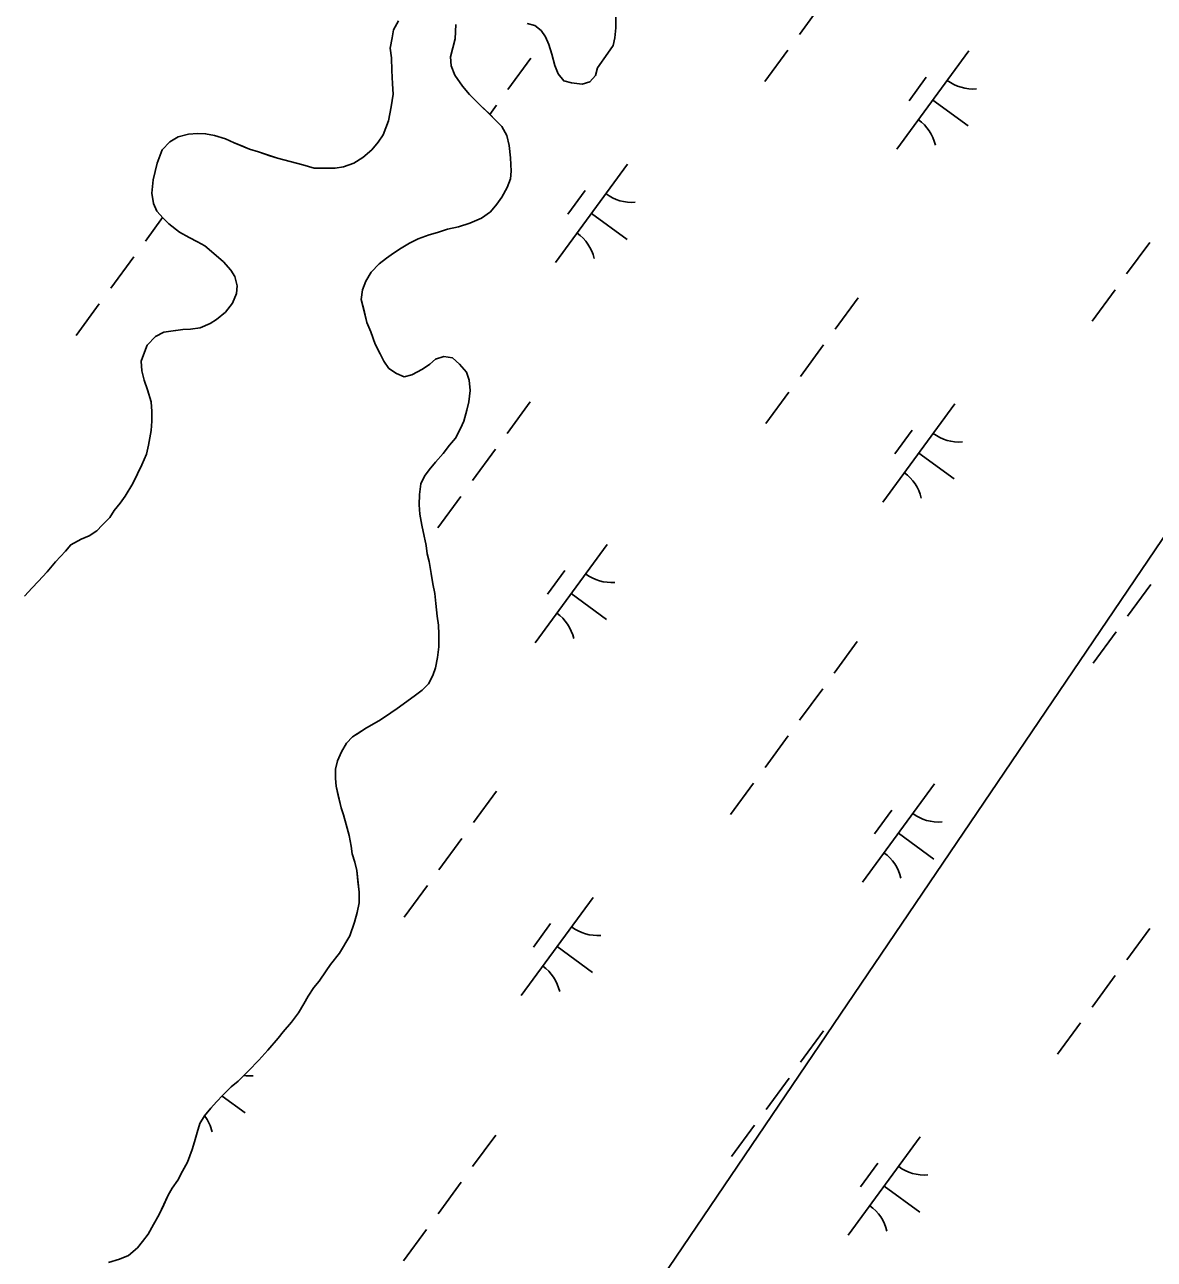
# Model space of a CAD drawing. Extents: x 3905714 to 3926767, y 183354 to 205755.
# Drawn here: x 3916577 to 3917040, y 195467 to 195974 of the extents above; entities that cross this region are included whole.
import ezdxf

# ---------------------------------------------------------------- set-up
doc = ezdxf.new("R2010")
doc.units = 0
for name, color, linetype in [('V-TOPO-SHOR', 7, 'Continuous'), ('V-UTIL-LINE', 7, 'Continuous'), ('V-WETL-SWMP', 7, 'Continuous')]:
    doc.layers.add(name, color=color, linetype=linetype)

msp = doc.modelspace()

# ---------------------------------------------------------------- linework, layer by layer
at = {"layer": 'V-TOPO-SHOR'}
for points in [[(3916625.17, 195793.08), (3916627.02, 195797.51), (3916627.83, 195801.16), (3916628.91, 195807.16), (3916629.19, 195811.08), (3916629.21, 195814.99), (3916628.98, 195818.91), (3916627.44, 195823.88), (3916626.15, 195827.81), (3916625.13, 195831.73), (3916624.89, 195835.65), (3916626.22, 195839.3), (3916627.28, 195842.16), (3916630.7, 195845.8), (3916634.1, 195847.61), (3916638.02, 195848.11), (3916641.95, 195848.61), (3916645.08, 195848.85), (3916649, 195849.35), (3916653.19, 195851.15), (3916655.81, 195852.71), (3916659.49, 195855.82), (3916662.38, 195859.46), (3916663.97, 195863.37), (3916664.25, 195866.5), (3916663.23, 195870.42), (3916661.68, 195873.04), (3916658.56, 195876.46), (3916654.67, 195879.88), (3916651.03, 195883.03), (3916647.9, 195884.61), (3916644.52, 195886.46), (3916640.61, 195888.58), (3916636.19, 195892), (3916633.86, 195894.36), (3916631.26, 195897.25), (3916629.98, 195900.39), (3916629.21, 195904.57), (3916629.77, 195910.05), (3916631.38, 195916.84), (3916633.5, 195922.31), (3916636.65, 195925.68), (3916640.06, 195927.76), (3916644.24, 195928.77), (3916647.9, 195929.02), (3916651.3, 195928.99), (3916654.95, 195928.19), (3916659.38, 195926.86), (3916663.03, 195925.27), (3916666.16, 195923.95), (3916669.28, 195922.62), (3916672.93, 195921.55), (3916677.62, 195919.96), (3916680.75, 195918.9), (3916685.97, 195917.56), (3916691.18, 195916.22), (3916695.88, 195914.89), (3916700.31, 195914.86), (3916704.49, 195914.84), (3916707.89, 195915.35), (3916712.08, 195916.89), (3916715.75, 195919.21), (3916719.42, 195922.33), (3916722.06, 195925.45), (3916724.16, 195928.57), (3916725.22, 195931.44), (3916726.28, 195934.3), (3916727.36, 195940.04), (3916728.18, 195945.26), (3916727.94, 195949.44), (3916727.71, 195954.93), (3916727.48, 195960.15), (3916726.98, 195964.07), (3916727.79, 195968.24), (3916728.33, 195971.64), (3916730.44, 195975.28)], [(3916819.51, 195976.85), (3916819.48, 195972.41), (3916819.2, 195968.24), (3916818.39, 195965.11), (3916816.29, 195961.99), (3916812.07, 195956)], [(3916753.94, 195973.84), (3916753.64, 195967.83), (3916752.84, 195964.7), (3916751.77, 195960.53), (3916752.01, 195956.87), (3916753.56, 195952.95), (3916756.66, 195948.49), (3916759.52, 195945.08), (3916761.85, 195942.71), (3916764.19, 195940.35), (3916767.56, 195937.2), (3916770.42, 195934.3), (3916772.76, 195931.94), (3916774.83, 195928.27), (3916775.85, 195924.09), (3916776.34, 195919.12), (3916776.57, 195913.64), (3916776.29, 195910.5)], [(3916812.07, 195956), (3916811.27, 195952.87), (3916808.9, 195950.27), (3916805.76, 195949.25), (3916801.33, 195949.8), (3916798.2, 195950.6), (3916795.87, 195953.49), (3916794.58, 195956.89), (3916793.3, 195961.6), (3916792.02, 195965.52), (3916790.73, 195968.66), (3916788.92, 195971.29), (3916786.32, 195973.39), (3916783.19, 195974.19)], [(3916776.29, 195910.5), (3916774.96, 195906.86), (3916772.85, 195902.95), (3916770.74, 195900.09), (3916768.11, 195896.97), (3916764.44, 195894.38), (3916759.73, 195892.32), (3916755.02, 195890.78), (3916750.57, 195889.76), (3916746.39, 195888.48), (3916742.98, 195887.46), (3916738.54, 195885.91), (3916734.87, 195884.11), (3916731.46, 195882.04), (3916728.32, 195879.96), (3916725.43, 195877.89), (3916722.54, 195875.56), (3916719.13, 195872.18), (3916717.02, 195868.54), (3916715.69, 195864.89), (3916715.15, 195860.98), (3916716.42, 195855.75), (3916717.44, 195851.56), (3916718.99, 195847.64), (3916720.79, 195842.66), (3916722.85, 195838.73), (3916724.4, 195835.59), (3916726.47, 195832.7), (3916729.6, 195830.6), (3916732.72, 195829.27), (3916735.86, 195830.04), (3916740.31, 195832.36), (3916743.2, 195834.43), (3916745.56, 195836.51), (3916748.96, 195837.54), (3916752.62, 195836.99), (3916755.47, 195834.36), (3916758.33, 195831.21), (3916759.35, 195827.81), (3916759.85, 195823.63), (3916759.3, 195818.93), (3916758.5, 195815.54), (3916757.17, 195811.11), (3916755.84, 195807.98), (3916753.73, 195804.08), (3916751.36, 195801.22), (3916748.73, 195797.84), (3916745.57, 195794.2), (3916742.94, 195791.08), (3916741.1, 195788.48), (3916739.52, 195785.36), (3916738.97, 195780.92), (3916738.94, 195776.74), (3916739.18, 195772.82), (3916739.94, 195768.38), (3916740.96, 195763.93), (3916741.72, 195760.01), (3916742.22, 195756.61), (3916742.98, 195753.47), (3916743.74, 195748.51), (3916744.5, 195744.32), (3916745.26, 195740.4), (3916745.76, 195736.22), (3916746.25, 195730.99), (3916746.75, 195727.33), (3916746.99, 195723.67), (3916746.96, 195718.45), (3916746.41, 195714.02), (3916745.6, 195709.84), (3916744.54, 195706.71), (3916742.69, 195703.33), (3916740.06, 195700.73), (3916737.44, 195698.66), (3916733.77, 195696.07), (3916729.83, 195693.22), (3916727.21, 195691.41), (3916723.02, 195688.56), (3916720.4, 195687.01), (3916717.25, 195685.2), (3916714.37, 195683.38), (3916711.48, 195681.57), (3916709.12, 195678.97), (3916707.01, 195675.33), (3916705.42, 195671.68), (3916704.62, 195668.29), (3916704.59, 195664.38), (3916704.83, 195661.24), (3916705.85, 195656.8), (3916706.88, 195652.35), (3916707.9, 195649.47), (3916708.92, 195645.55), (3916710.2, 195641.1), (3916710.96, 195636.65), (3916711.46, 195633.52), (3916712.49, 195630.12), (3916713.25, 195626.72), (3916713.75, 195622.27), (3916714.25, 195617.83), (3916714.22, 195613.39), (3916713.41, 195609.48), (3916712.35, 195605.57)], [(3916577.06, 195739.3), (3916580.21, 195742.67), (3916582.58, 195745.27), (3916586.26, 195749.17), (3916589.68, 195753.32), (3916593.88, 195757.74), (3916595.98, 195760.34), (3916600.18, 195762.67), (3916603.58, 195763.95), (3916606.73, 195766.02), (3916608.83, 195768.36), (3916611.98, 195771.48), (3916613.83, 195774.34), (3916616.2, 195777.46), (3916618.3, 195780.32), (3916621.46, 195785.53), (3916623.32, 195789.43), (3916625.17, 195793.08)], [(3916712.35, 195605.57), (3916710.48, 195599.83), (3916706.27, 195592.8), (3916702.58, 195588.12), (3916700.74, 195585.52), (3916697.84, 195581.36), (3916695.74, 195578.76), (3916693.36, 195575.12), (3916691.52, 195572), (3916689.41, 195568.35), (3916686.51, 195564.45), (3916683.09, 195560.55), (3916680.99, 195557.96), (3916676.78, 195553.02), (3916673.1, 195548.86), (3916668.9, 195544.45), (3916664.69, 195540.29), (3916661.81, 195537.96), (3916658.39, 195534.58), (3916655.76, 195531.73), (3916653.4, 195529.13), (3916650.77, 195526.01), (3916648.92, 195522.89), (3916647.85, 195519.23), (3916646.79, 195515.32), (3916645.72, 195512.2), (3916643.86, 195506.98), (3916641.75, 195503.34), (3916639.9, 195499.7), (3916637.53, 195496.31), (3916635.95, 195493.45), (3916634.1, 195489.54), (3916632.25, 195485.63), (3916629.87, 195481.47), (3916627.76, 195477.56), (3916625.39, 195474.44), (3916623.29, 195471.85), (3916619.61, 195468.73), (3916615.95, 195467.19), (3916611.5, 195465.91)]]:
    msp.add_lwpolyline(points, dxfattribs=at)
at = {"layer": 'V-UTIL-LINE'}
msp.add_lwpolyline([(3920382.72, 200123.13), (3919431.34, 198911.04), (3917639.74, 196643.01), (3912670.96, 189304.15), (3911629.35, 187953.28)], dxfattribs=at)
at = {"layer": 'V-WETL-SWMP'}
for p, q in [((3916904.34, 195982.63), (3916894.89, 195969.72)), ((3916728.33, 195971.64), (3916730.44, 195975.28)), ((3916819.51, 195976.85), (3916819.48, 195972.41)), ((3916727.79, 195968.24), (3916728.33, 195971.64)), ((3916753.94, 195973.84), (3916753.64, 195967.83)), ((3916786.32, 195973.39), (3916783.19, 195974.19)), ((3916788.92, 195971.29), (3916786.32, 195973.39)), ((3916790.73, 195968.67), (3916788.92, 195971.29)), ((3916819.48, 195972.41), (3916819.2, 195968.24)), ((3916726.98, 195964.07), (3916727.79, 195968.24)), ((3916753.64, 195967.83), (3916751.77, 195960.53)), ((3916792.02, 195965.52), (3916790.73, 195968.67)), ((3916793.3, 195961.6), (3916792.02, 195965.52)), ((3916818.39, 195965.11), (3916816.29, 195961.99)), ((3916819.2, 195968.24), (3916818.39, 195965.11)), ((3916727.48, 195960.15), (3916726.98, 195964.07)), ((3916727.71, 195954.93), (3916727.48, 195960.15)), ((3916751.77, 195960.53), (3916752.01, 195956.87)), ((3916784.75, 195959.98), (3916775.29, 195947.07)), ((3916794.58, 195956.89), (3916793.3, 195961.6)), ((3916816.29, 195961.99), (3916812.07, 195956)), ((3916890.16, 195963.27), (3916880.7, 195950.36)), ((3916964.34, 195962.94), (3916934.79, 195922.61)), ((3916727.94, 195949.44), (3916727.71, 195954.93)), ((3916752.01, 195956.87), (3916753.56, 195952.95)), ((3916795.86, 195953.49), (3916794.58, 195956.89)), ((3916812.07, 195956), (3916811.27, 195952.87)), ((3916728.18, 195945.26), (3916727.94, 195949.44)), ((3916753.56, 195952.95), (3916756.66, 195948.49)), ((3916798.2, 195950.6), (3916795.86, 195953.49)), ((3916801.33, 195949.8), (3916798.2, 195950.6)), ((3916805.76, 195949.25), (3916801.33, 195949.8)), ((3916808.9, 195950.28), (3916805.76, 195949.25)), ((3916811.27, 195952.87), (3916808.9, 195950.28)), ((3916946.89, 195952.17), (3916939.8, 195942.49)), ((3916727.36, 195940.04), (3916728.18, 195945.26)), ((3916756.66, 195948.49), (3916759.52, 195945.08)), ((3916759.52, 195945.08), (3916764.19, 195940.35)), ((3916726.28, 195934.3), (3916727.36, 195940.04)), ((3916764.19, 195940.35), (3916767.57, 195937.19)), ((3916770.56, 195940.62), (3916767.85, 195936.91)), ((3916949.57, 195942.77), (3916964.09, 195932.14)), ((3916724.16, 195928.57), (3916726.28, 195934.3)), ((3916767.57, 195937.19), (3916772.76, 195931.94)), ((3916640.06, 195927.76), (3916644.24, 195928.77)), ((3916644.24, 195928.77), (3916647.9, 195929.02)), ((3916647.9, 195929.02), (3916651.3, 195928.99)), ((3916651.3, 195928.99), (3916654.95, 195928.19)), ((3916772.76, 195931.94), (3916774.83, 195928.27)), ((3916633.5, 195922.31), (3916636.65, 195925.68)), ((3916636.65, 195925.68), (3916640.06, 195927.76)), ((3916654.95, 195928.19), (3916659.38, 195926.86)), ((3916659.38, 195926.86), (3916663.03, 195925.27)), ((3916663.03, 195925.27), (3916669.28, 195922.62)), ((3916719.42, 195922.33), (3916722.05, 195925.45)), ((3916722.05, 195925.45), (3916724.16, 195928.57)), ((3916774.83, 195928.27), (3916775.85, 195924.09)), ((3916775.85, 195924.09), (3916776.34, 195919.12)), ((3916631.38, 195916.84), (3916633.5, 195922.31)), ((3916669.28, 195922.62), (3916672.93, 195921.55)), ((3916672.93, 195921.55), (3916680.75, 195918.9)), ((3916680.75, 195918.9), (3916691.18, 195916.22)), ((3916712.08, 195916.89), (3916715.75, 195919.21)), ((3916715.75, 195919.21), (3916719.42, 195922.33)), ((3916776.34, 195919.12), (3916776.57, 195913.64)), ((3916629.77, 195910.05), (3916631.38, 195916.84)), ((3916691.18, 195916.22), (3916695.88, 195914.89)), ((3916695.88, 195914.89), (3916704.49, 195914.84)), ((3916704.49, 195914.84), (3916707.89, 195915.34)), ((3916707.89, 195915.34), (3916712.08, 195916.89)), ((3916776.57, 195913.64), (3916776.29, 195910.5)), ((3916824.39, 195916.43), (3916794.84, 195876.09)), ((3916629.21, 195904.57), (3916629.77, 195910.05)), ((3916776.29, 195910.5), (3916774.96, 195906.86)), ((3916629.97, 195900.39), (3916629.21, 195904.57)), ((3916774.96, 195906.86), (3916772.85, 195902.95)), ((3916806.94, 195905.66), (3916799.84, 195895.98)), ((3916631.26, 195897.25), (3916629.97, 195900.39)), ((3916770.74, 195900.09), (3916768.11, 195896.97)), ((3916772.85, 195902.95), (3916770.74, 195900.09)), ((3916633.64, 195894.6), (3916626.58, 195884.95)), ((3916633.86, 195894.36), (3916631.26, 195897.25)), ((3916636.19, 195892), (3916633.86, 195894.36)), ((3916764.44, 195894.38), (3916759.73, 195892.32)), ((3916768.11, 195896.97), (3916764.44, 195894.38)), ((3916809.61, 195896.26), (3916824.13, 195885.62)), ((3916640.61, 195888.58), (3916636.19, 195892)), ((3916644.52, 195886.46), (3916640.61, 195888.58)), ((3916746.39, 195888.48), (3916742.99, 195887.45)), ((3916750.57, 195889.76), (3916746.39, 195888.48)), ((3916755.02, 195890.78), (3916750.57, 195889.76)), ((3916759.73, 195892.32), (3916755.02, 195890.78)), ((3916647.9, 195884.61), (3916644.52, 195886.46)), ((3916651.03, 195883.03), (3916647.9, 195884.61)), ((3916734.87, 195884.11), (3916731.46, 195882.04)), ((3916738.54, 195885.91), (3916734.87, 195884.11)), ((3916742.99, 195887.45), (3916738.54, 195885.91)), ((3917038.52, 195884.32), (3917029.07, 195871.42)), ((3916621.85, 195878.5), (3916612.39, 195865.59)), ((3916654.67, 195879.88), (3916651.03, 195883.03)), ((3916658.56, 195876.46), (3916654.67, 195879.88)), ((3916728.32, 195879.97), (3916725.43, 195877.89)), ((3916731.46, 195882.04), (3916728.32, 195879.97)), ((3916661.68, 195873.04), (3916658.56, 195876.46)), ((3916663.23, 195870.42), (3916661.68, 195873.04)), ((3916722.54, 195875.56), (3916719.13, 195872.18)), ((3916725.43, 195877.89), (3916722.54, 195875.56)), ((3916664.25, 195866.5), (3916663.23, 195870.42)), ((3916717.02, 195868.54), (3916715.69, 195864.89)), ((3916719.13, 195872.18), (3916717.02, 195868.54)), ((3916662.38, 195859.46), (3916663.97, 195863.37)), ((3916663.97, 195863.37), (3916664.25, 195866.5)), ((3916715.69, 195864.89), (3916715.15, 195860.98)), ((3917024.34, 195864.96), (3917014.88, 195852.06)), ((3916607.67, 195859.14), (3916598.21, 195846.23)), ((3916659.49, 195855.82), (3916662.38, 195859.46)), ((3916715.15, 195860.98), (3916717.44, 195851.56)), ((3916918.93, 195861.67), (3916909.47, 195848.76)), ((3916655.81, 195852.71), (3916659.49, 195855.82)), ((3916634.1, 195847.61), (3916641.95, 195848.61)), ((3916641.95, 195848.61), (3916645.08, 195848.85)), ((3916645.08, 195848.85), (3916649, 195849.35)), ((3916649, 195849.35), (3916653.19, 195851.15)), ((3916653.19, 195851.15), (3916655.81, 195852.71)), ((3916717.44, 195851.56), (3916718.99, 195847.63)), ((3916627.28, 195842.16), (3916630.7, 195845.8)), ((3916630.7, 195845.8), (3916634.1, 195847.61)), ((3916718.99, 195847.63), (3916720.79, 195842.66)), ((3916720.79, 195842.66), (3916722.85, 195838.73)), ((3916624.89, 195835.65), (3916626.22, 195839.3)), ((3916626.22, 195839.3), (3916627.28, 195842.16)), ((3916722.85, 195838.73), (3916724.4, 195835.59)), ((3916745.56, 195836.51), (3916748.96, 195837.54)), ((3916748.96, 195837.54), (3916752.62, 195836.99)), ((3916904.74, 195842.31), (3916895.29, 195829.4)), ((3916625.13, 195831.73), (3916624.89, 195835.65)), ((3916724.4, 195835.59), (3916726.47, 195832.7)), ((3916726.47, 195832.7), (3916729.6, 195830.6)), ((3916740.31, 195832.36), (3916743.2, 195834.43)), ((3916743.2, 195834.43), (3916745.56, 195836.51)), ((3916752.62, 195836.99), (3916755.47, 195834.36)), ((3916755.47, 195834.36), (3916758.33, 195831.21)), ((3916626.15, 195827.81), (3916625.13, 195831.73)), ((3916627.44, 195823.88), (3916626.15, 195827.81)), ((3916729.6, 195830.6), (3916732.72, 195829.27)), ((3916732.72, 195829.27), (3916735.86, 195830.04)), ((3916735.86, 195830.04), (3916740.31, 195832.36)), ((3916758.33, 195831.21), (3916759.35, 195827.81)), ((3916759.35, 195827.81), (3916759.85, 195823.63)), ((3916628.98, 195818.91), (3916627.44, 195823.88)), ((3916759.85, 195823.63), (3916759.3, 195818.93)), ((3916890.56, 195822.95), (3916881.1, 195810.04)), ((3916629.21, 195814.99), (3916628.98, 195818.91)), ((3916759.3, 195818.93), (3916758.5, 195815.54)), ((3916784.4, 195818.91), (3916774.94, 195806.01)), ((3916958.57, 195818.12), (3916929.02, 195777.79)), ((3916629.19, 195811.07), (3916629.21, 195814.99)), ((3916758.5, 195815.54), (3916757.17, 195811.11)), ((3916627.83, 195801.16), (3916628.91, 195807.16)), ((3916628.91, 195807.16), (3916629.19, 195811.07)), ((3916755.84, 195807.98), (3916753.73, 195804.08)), ((3916757.17, 195811.11), (3916755.84, 195807.98)), ((3916941.12, 195807.35), (3916934.02, 195797.67)), ((3916753.73, 195804.08), (3916751.36, 195801.22)), ((3916625.17, 195793.08), (3916627.02, 195797.51)), ((3916627.02, 195797.51), (3916627.83, 195801.16)), ((3916748.73, 195797.84), (3916745.57, 195794.2)), ((3916751.36, 195801.22), (3916748.73, 195797.84)), ((3916770.21, 195799.55), (3916760.76, 195786.65)), ((3916943.79, 195797.95), (3916958.31, 195787.32)), ((3916623.32, 195789.43), (3916625.17, 195793.08)), ((3916745.57, 195794.2), (3916742.94, 195791.08)), ((3916621.47, 195785.52), (3916623.32, 195789.43)), ((3916741.1, 195788.48), (3916739.52, 195785.36)), ((3916742.94, 195791.08), (3916741.1, 195788.48)), ((3916618.3, 195780.32), (3916621.47, 195785.52)), ((3916739.52, 195785.36), (3916738.97, 195780.92)), ((3916613.83, 195774.34), (3916616.2, 195777.46)), ((3916616.2, 195777.46), (3916618.3, 195780.32)), ((3916738.97, 195780.92), (3916738.94, 195776.74)), ((3916738.94, 195776.74), (3916739.18, 195772.82)), ((3916756.03, 195780.19), (3916746.57, 195767.29)), ((3916611.98, 195771.48), (3916613.83, 195774.34)), ((3916739.18, 195772.82), (3916739.94, 195768.38)), ((3916606.73, 195766.02), (3916608.83, 195768.36)), ((3916608.83, 195768.36), (3916611.98, 195771.48)), ((3916739.94, 195768.38), (3916740.96, 195763.93)), ((3916595.98, 195760.34), (3916600.18, 195762.67)), ((3916600.18, 195762.67), (3916603.58, 195763.95)), ((3916603.58, 195763.95), (3916606.73, 195766.02)), ((3916740.96, 195763.93), (3916741.72, 195760.01)), ((3916589.68, 195753.32), (3916593.88, 195757.74)), ((3916593.88, 195757.74), (3916595.98, 195760.34)), ((3916741.85, 195760.83), (3916741.62, 195760.52)), ((3916741.72, 195760.01), (3916742.22, 195756.61)), ((3916742.22, 195756.61), (3916742.98, 195753.47)), ((3916816.03, 195760.5), (3916786.48, 195720.17)), ((3916586.26, 195749.17), (3916589.68, 195753.32)), ((3916742.98, 195753.47), (3916743.74, 195748.51)), ((3916582.58, 195745.27), (3916586.26, 195749.17)), ((3916743.74, 195748.51), (3916744.5, 195744.32)), ((3916798.58, 195749.74), (3916791.48, 195740.06)), ((3916577.06, 195739.3), (3916580.21, 195742.67)), ((3916580.21, 195742.67), (3916582.58, 195745.27)), ((3916744.5, 195744.32), (3916745.26, 195740.4)), ((3917038.92, 195744.01), (3917029.47, 195731.1)), ((3916745.26, 195740.4), (3916745.76, 195736.22)), ((3916745.76, 195736.22), (3916746.25, 195730.99)), ((3916801.25, 195740.34), (3916815.77, 195729.7)), ((3916746.25, 195730.99), (3916746.75, 195727.33)), ((3916746.75, 195727.33), (3916746.99, 195723.67)), ((3916746.99, 195723.67), (3916746.96, 195718.45)), ((3917024.74, 195724.65), (3917015.28, 195711.74)), ((3916746.96, 195718.45), (3916746.41, 195714.02)), ((3916918.58, 195720.61), (3916909.12, 195707.7)), ((3916746.41, 195714.02), (3916745.6, 195709.84)), ((3916744.54, 195706.71), (3916742.69, 195703.33)), ((3916745.6, 195709.84), (3916744.54, 195706.71)), ((3916742.69, 195703.33), (3916740.06, 195700.73)), ((3916904.39, 195701.25), (3916894.94, 195688.34)), ((3916733.77, 195696.07), (3916729.83, 195693.22)), ((3916737.44, 195698.66), (3916733.77, 195696.07)), ((3916740.06, 195700.73), (3916737.44, 195698.66)), ((3916727.21, 195691.41), (3916723.02, 195688.56)), ((3916729.83, 195693.22), (3916727.21, 195691.41)), ((3916720.4, 195687.01), (3916717.25, 195685.2)), ((3916723.02, 195688.56), (3916720.4, 195687.01)), ((3916711.48, 195681.57), (3916709.12, 195678.97)), ((3916717.25, 195685.2), (3916711.48, 195681.57)), ((3916890.21, 195681.89), (3916880.75, 195668.98)), ((3916709.12, 195678.97), (3916707.01, 195675.33)), ((3916705.42, 195671.68), (3916704.62, 195668.29)), ((3916707.01, 195675.33), (3916705.42, 195671.68)), ((3916704.62, 195668.29), (3916704.59, 195664.38)), ((3916704.59, 195664.38), (3916704.84, 195661.24)), ((3916704.84, 195661.24), (3916706.87, 195652.35)), ((3916876.02, 195662.53), (3916866.57, 195649.62)), ((3916950.21, 195662.2), (3916920.66, 195621.86)), ((3916770.61, 195659.23), (3916761.16, 195646.33)), ((3916706.87, 195652.35), (3916707.9, 195649.47)), ((3916932.76, 195651.43), (3916925.66, 195641.75)), ((3916707.9, 195649.47), (3916708.92, 195645.55)), ((3916708.92, 195645.55), (3916710.2, 195641.1)), ((3916710.2, 195641.1), (3916710.96, 195636.65)), ((3916935.43, 195642.03), (3916949.95, 195631.39)), ((3916710.96, 195636.65), (3916711.46, 195633.52)), ((3916756.43, 195639.87), (3916746.97, 195626.97)), ((3916711.46, 195633.52), (3916712.49, 195630.12)), ((3916712.49, 195630.12), (3916713.25, 195626.72)), ((3916713.25, 195626.72), (3916714.25, 195617.83)), ((3916742.24, 195620.51), (3916732.79, 195607.61)), ((3916714.25, 195617.83), (3916714.22, 195613.39)), ((3916810.25, 195615.68), (3916780.7, 195575.35)), ((3916714.22, 195613.39), (3916713.41, 195609.48)), ((3916712.35, 195605.57), (3916710.48, 195599.83)), ((3916713.41, 195609.48), (3916712.35, 195605.57)), ((3916792.8, 195604.92), (3916785.71, 195595.24)), ((3916710.48, 195599.83), (3916706.26, 195592.8)), ((3917038.57, 195602.94), (3917029.12, 195590.03)), ((3916795.48, 195595.52), (3916810, 195584.88)), ((3916706.26, 195592.8), (3916702.58, 195588.13)), ((3916700.74, 195585.52), (3916697.84, 195581.36)), ((3916702.58, 195588.13), (3916700.74, 195585.52)), ((3916697.84, 195581.36), (3916695.73, 195578.76)), ((3917024.39, 195583.58), (3917014.93, 195570.67)), ((3916693.36, 195575.12), (3916691.52, 195572)), ((3916695.73, 195578.76), (3916693.36, 195575.12)), ((3916691.52, 195572), (3916689.41, 195568.35)), ((3916686.51, 195564.45), (3916683.09, 195560.55)), ((3916689.41, 195568.35), (3916686.51, 195564.45)), ((3917010.2, 195564.22), (3917000.75, 195551.31)), ((3916683.09, 195560.55), (3916680.99, 195557.96)), ((3916904.79, 195560.93), (3916895.34, 195548.02)), ((3916680.99, 195557.96), (3916676.78, 195553.02)), ((3916673.1, 195548.86), (3916668.89, 195544.45)), ((3916676.78, 195553.02), (3916673.1, 195548.86)), ((3916668.89, 195544.45), (3916664.69, 195540.29)), ((3916664.69, 195540.29), (3916661.81, 195537.96)), ((3916890.61, 195541.57), (3916881.15, 195528.66)), ((3916658.39, 195534.58), (3916655.76, 195531.73)), ((3916658.02, 195534.18), (3916667.46, 195527.26)), ((3916661.81, 195537.96), (3916658.39, 195534.58)), ((3916653.4, 195529.13), (3916650.77, 195526.01)), ((3916655.76, 195531.73), (3916653.4, 195529.13)), ((3916650.77, 195526.01), (3916648.92, 195522.89)), ((3916647.85, 195519.23), (3916646.79, 195515.32)), ((3916648.92, 195522.89), (3916647.85, 195519.23)), ((3916876.42, 195522.21), (3916866.97, 195509.3)), ((3916646.79, 195515.32), (3916645.72, 195512.2)), ((3916770.26, 195518.17), (3916760.81, 195505.26)), ((3916944.43, 195517.38), (3916914.88, 195477.04)), ((3916645.72, 195512.2), (3916643.86, 195506.98)), ((3916641.75, 195503.34), (3916639.9, 195499.69)), ((3916643.86, 195506.98), (3916641.75, 195503.34)), ((3916926.98, 195506.61), (3916919.89, 195496.93)), ((3916639.9, 195499.69), (3916637.53, 195496.31)), ((3916756.08, 195498.81), (3916746.62, 195485.9)), ((3916635.95, 195493.45), (3916632.25, 195485.63)), ((3916637.53, 195496.31), (3916635.95, 195493.45)), ((3916929.66, 195497.21), (3916944.18, 195486.57)), ((3916632.25, 195485.63), (3916629.87, 195481.47)), ((3916629.87, 195481.47), (3916627.76, 195477.56)), ((3916741.89, 195479.45), (3916732.44, 195466.54)), ((3916625.39, 195474.44), (3916623.29, 195471.85)), ((3916627.76, 195477.56), (3916625.39, 195474.44)), ((3916619.61, 195468.73), (3916615.95, 195467.19)), ((3916623.29, 195471.85), (3916619.61, 195468.73))]:
    msp.add_line(p, q, dxfattribs=at)
for centre, start, end in [((3916966.08, 195964.92), 233, 274.5436), ((3916933.44, 195920.35), 13, 54.5436), ((3916826.13, 195918.4), 233, 274.5436), ((3916793.48, 195873.84), 13, 54.5436), ((3916960.31, 195820.09), 233, 274.5436), ((3916927.66, 195775.53), 13, 54.5436), ((3916817.77, 195762.48), 233, 274.5436), ((3916785.12, 195717.92), 13, 54.5436), ((3916951.95, 195664.17), 233, 274.5436), ((3916919.3, 195619.61), 13, 54.5436), ((3916811.99, 195617.66), 233, 274.5436), ((3916779.35, 195573.09), 13, 54.5436), ((3916669.46, 195560.04), 262.0385, 274.5436), ((3916636.81, 195515.48), 13, 37.1331), ((3916946.17, 195519.35), 233, 274.5436), ((3916913.53, 195474.79), 13, 54.5436)]:
    msp.add_arc(centre, 17.62, start, end, dxfattribs=at)

doc.saveas('drawing.dxf')
